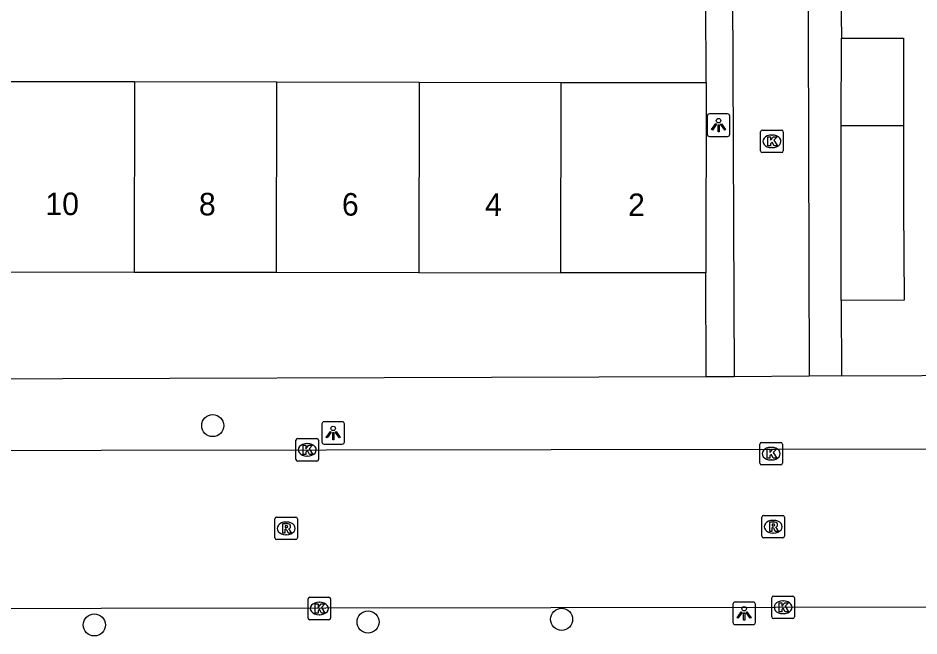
# Model space of a CAD drawing. Extents: x 160732 to 162105, y 387428 to 388479.
# Drawn here: x 161786.73 to 161826.72, y 388217.97 to 388245.39 of the extents above; entities that cross this region are included whole.
import ezdxf

# ---------------------------------------------------------------- set-up
doc = ezdxf.new("R2010")
doc.units = 0
for name, color, linetype in [('IMGEO_Boom', 7, 'Continuous'), ('IMGEO_Kolk', 7, 'Continuous'), ('IMGEO_Lichtpunt', 7, 'Continuous'), ('IMGEO_Pand', 7, 'Continuous'), ('IMGEO_Pand_nummerreeks', 7, 'Continuous'), ('IMGEO_Rijbaan_lokaal_open', 7, 'Continuous'), ('IMGEO_Rioolput', 7, 'Continuous'), ('IMGEO_Voetpad_open', 7, 'Continuous')]:
    doc.layers.add(name, color=color, linetype=linetype)

msp = doc.modelspace()

# ---------------------------------------------------------------- linework, layer by layer
at = {"layer": 'IMGEO_Boom'}
for centre in [(161795.37, 388227.307), (161790.115, 388218.461), (161802.265, 388218.592), (161810.859, 388218.711)]:
    msp.add_circle(centre, 0.489, dxfattribs=at)
at = {"layer": 'IMGEO_Kolk'}
for p, q in [((161819.694, 388239.495), (161819.694, 388240.347)), ((161819.769, 388240.421), (161820.621, 388240.421)), ((161820.182, 388240.201), (161820.207, 388240.201)), ((161820.695, 388240.347), (161820.695, 388239.495)), ((161820.621, 388239.421), (161819.769, 388239.421)), ((161820.205, 388239.641), (161820.18, 388239.641)), ((161799.066, 388225.806), (161799.066, 388226.658)), ((161799.141, 388226.732), (161799.993, 388226.732)), ((161799.554, 388226.512), (161799.579, 388226.512)), ((161800.067, 388226.658), (161800.067, 388225.806)), ((161819.736, 388226.562), (161820.588, 388226.562)), ((161819.661, 388225.636), (161819.661, 388226.488)), ((161820.149, 388226.342), (161820.174, 388226.342)), ((161820.662, 388226.488), (161820.662, 388225.636)), ((161799.993, 388225.732), (161799.141, 388225.732)), ((161799.577, 388225.952), (161799.552, 388225.952)), ((161820.172, 388225.782), (161820.147, 388225.782)), ((161820.588, 388225.562), (161819.736, 388225.562)), ((161820.264, 388219.745), (161821.116, 388219.745)), ((161799.603, 388218.765), (161799.603, 388219.617)), ((161799.678, 388219.691), (161800.53, 388219.691)), ((161800.091, 388219.471), (161800.116, 388219.471)), ((161800.604, 388219.617), (161800.604, 388218.765)), ((161820.189, 388218.819), (161820.189, 388219.671)), ((161820.677, 388219.525), (161820.702, 388219.525)), ((161821.19, 388219.671), (161821.19, 388218.819)), ((161800.114, 388218.911), (161800.089, 388218.911)), ((161820.7, 388218.965), (161820.675, 388218.965)), ((161800.53, 388218.691), (161799.678, 388218.691)), ((161821.116, 388218.745), (161820.264, 388218.745))]:
    msp.add_line(p, q, dxfattribs=at)
for points in [[(161819.694, 388239.495), (161819.694, 388240.347)], [(161819.769, 388240.421), (161820.621, 388240.421)], [(161820.015, 388240.121), (161820.138, 388240.121), (161820.138, 388239.97), (161820.268, 388240.121), (161820.432, 388240.121), (161820.286, 388239.97), (161820.439, 388239.721), (161820.287, 388239.721), (161820.202, 388239.885), (161820.138, 388239.818), (161820.138, 388239.721), (161820.015, 388239.721), (161820.015, 388240.121)], [(161820.695, 388240.347), (161820.695, 388239.495)], [(161820.621, 388239.421), (161819.769, 388239.421)], [(161799.066, 388225.806), (161799.066, 388226.658)], [(161799.141, 388226.732), (161799.993, 388226.732)], [(161800.067, 388226.658), (161800.067, 388225.806)], [(161819.736, 388226.562), (161820.588, 388226.562)], [(161799.387, 388226.432), (161799.51, 388226.432), (161799.51, 388226.281), (161799.64, 388226.432), (161799.804, 388226.432), (161799.658, 388226.281), (161799.811, 388226.032), (161799.659, 388226.032), (161799.574, 388226.196), (161799.51, 388226.129), (161799.51, 388226.032), (161799.387, 388226.032), (161799.387, 388226.432)], [(161819.661, 388225.636), (161819.661, 388226.488)], [(161819.982, 388226.262), (161820.105, 388226.262), (161820.105, 388226.111), (161820.235, 388226.262), (161820.399, 388226.262), (161820.253, 388226.111), (161820.406, 388225.862), (161820.254, 388225.862), (161820.169, 388226.026), (161820.105, 388225.959), (161820.105, 388225.862), (161819.982, 388225.862), (161819.982, 388226.262)], [(161820.662, 388226.488), (161820.662, 388225.636)], [(161799.993, 388225.732), (161799.141, 388225.732)], [(161820.588, 388225.562), (161819.736, 388225.562)], [(161820.264, 388219.745), (161821.116, 388219.745)], [(161799.603, 388218.765), (161799.603, 388219.617)], [(161799.678, 388219.691), (161800.53, 388219.691)], [(161799.924, 388219.391), (161800.047, 388219.391), (161800.047, 388219.24), (161800.177, 388219.391), (161800.341, 388219.391), (161800.195, 388219.24), (161800.348, 388218.991), (161800.196, 388218.991), (161800.111, 388219.155), (161800.047, 388219.088), (161800.047, 388218.991), (161799.924, 388218.991), (161799.924, 388219.391)], [(161800.604, 388219.617), (161800.604, 388218.765)], [(161820.189, 388218.819), (161820.189, 388219.671)], [(161820.51, 388219.445), (161820.633, 388219.445), (161820.633, 388219.294), (161820.763, 388219.445), (161820.927, 388219.445), (161820.781, 388219.294), (161820.934, 388219.045), (161820.782, 388219.045), (161820.697, 388219.209), (161820.633, 388219.142), (161820.633, 388219.045), (161820.51, 388219.045), (161820.51, 388219.445)], [(161821.19, 388219.671), (161821.19, 388218.819)], [(161800.53, 388218.691), (161799.678, 388218.691)], [(161821.116, 388218.745), (161820.264, 388218.745)]]:
    msp.add_lwpolyline(points, dxfattribs=at)
for centre, start, end in [((161819.771, 388240.345), 91.552, 178.448), ((161819.771, 388240.345), 91.552, 178.448), ((161820.619, 388240.345), 1.552, 88.448), ((161820.619, 388240.345), 1.552, 88.448), ((161819.771, 388239.497), 181.552, 268.448), ((161819.771, 388239.497), 181.552, 268.448), ((161820.619, 388239.497), 271.552, 358.448), ((161820.619, 388239.497), 271.552, 358.448), ((161799.143, 388226.656), 91.552, 178.448), ((161799.143, 388226.656), 91.552, 178.448), ((161799.991, 388226.656), 1.552, 88.448), ((161799.991, 388226.656), 1.552, 88.448), ((161819.738, 388226.486), 91.552, 178.448), ((161819.738, 388226.486), 91.552, 178.448), ((161820.586, 388226.486), 1.552, 88.448), ((161820.586, 388226.486), 1.552, 88.448), ((161799.143, 388225.808), 181.552, 268.448), ((161799.143, 388225.808), 181.552, 268.448), ((161799.991, 388225.808), 271.552, 358.448), ((161799.991, 388225.808), 271.552, 358.448), ((161819.738, 388225.638), 181.552, 268.448), ((161819.738, 388225.638), 181.552, 268.448), ((161820.586, 388225.638), 271.552, 358.448), ((161820.586, 388225.638), 271.552, 358.448), ((161820.266, 388219.669), 91.552, 178.448), ((161820.266, 388219.669), 91.552, 178.448), ((161821.114, 388219.669), 1.552, 88.448), ((161821.114, 388219.669), 1.552, 88.448), ((161799.68, 388219.615), 91.552, 178.448), ((161799.68, 388219.615), 91.552, 178.448), ((161800.528, 388219.615), 1.552, 88.448), ((161800.528, 388219.615), 1.552, 88.448), ((161799.68, 388218.767), 181.552, 268.448), ((161799.68, 388218.767), 181.552, 268.448), ((161800.528, 388218.767), 271.552, 358.448), ((161800.528, 388218.767), 271.552, 358.448), ((161820.266, 388218.821), 181.552, 268.448), ((161820.266, 388218.821), 181.552, 268.448), ((161821.114, 388218.821), 271.552, 358.448), ((161821.114, 388218.821), 271.552, 358.448)]:
    msp.add_arc(centre, 0.0765, start, end, dxfattribs=at)
for centre, major_axis, ratio, start_param, end_param in [((161820.181, 388239.921), (-0.387, 0.002), 0.722429, 4.712389, 7.853982), ((161820.206, 388239.921), (-0.39, 0.002), 0.717154, 1.570796, 4.712389), ((161799.553, 388226.232), (-0.387, 0.002), 0.722429, 4.712389, 7.853982), ((161799.578, 388226.232), (-0.39, 0.002), 0.717154, 1.570796, 4.712389), ((161820.148, 388226.062), (-0.387, 0.002), 0.722429, 4.712389, 7.853982), ((161820.173, 388226.062), (-0.39, 0.002), 0.717154, 1.570796, 4.712389), ((161800.09, 388219.191), (-0.387, 0.002), 0.722429, 4.712389, 7.853982), ((161800.115, 388219.191), (-0.39, 0.002), 0.717154, 1.570796, 4.712389), ((161820.676, 388219.245), (-0.387, 0.002), 0.722429, 4.712389, 7.853982), ((161820.701, 388219.245), (-0.39, 0.002), 0.717154, 1.570796, 4.712389)]:
    msp.add_ellipse(centre, major_axis=major_axis, ratio=ratio, start_param=start_param, end_param=end_param, dxfattribs=at)
at = {"layer": 'IMGEO_Lichtpunt'}
for p, q in [((161817.327, 388241.042), (161817.327, 388240.235)), ((161817.327, 388241.042), (161817.327, 388240.235)), ((161818.229, 388241.137), (161817.421, 388241.137)), ((161818.229, 388241.137), (161817.421, 388241.137)), ((161818.323, 388240.235), (161818.323, 388241.042)), ((161818.323, 388240.235), (161818.323, 388241.042)), ((161817.421, 388240.141), (161818.229, 388240.141)), ((161817.421, 388240.141), (161818.229, 388240.141)), ((161800.219, 388227.385), (161800.219, 388226.578)), ((161800.219, 388227.385), (161800.219, 388226.578)), ((161801.121, 388227.48), (161800.313, 388227.48)), ((161801.121, 388227.48), (161800.313, 388227.48)), ((161801.215, 388226.578), (161801.215, 388227.385)), ((161801.215, 388226.578), (161801.215, 388227.385)), ((161800.313, 388226.484), (161801.121, 388226.484)), ((161800.313, 388226.484), (161801.121, 388226.484)), ((161818.462, 388219.382), (161818.462, 388218.575)), ((161818.462, 388219.382), (161818.462, 388218.575)), ((161819.364, 388219.477), (161818.556, 388219.477)), ((161819.364, 388219.477), (161818.556, 388219.477)), ((161819.458, 388218.575), (161819.458, 388219.382)), ((161819.458, 388218.575), (161819.458, 388219.382)), ((161818.556, 388218.481), (161819.364, 388218.481)), ((161818.556, 388218.481), (161819.364, 388218.481))]:
    msp.add_line(p, q, dxfattribs=at)
for points in [[(161817.701, 388240.706), (161817.74, 388240.678), (161817.552, 388240.416), (161817.514, 388240.443), (161817.701, 388240.706)], [(161817.803, 388240.658), (161817.85, 388240.658), (161817.85, 388240.336), (161817.803, 388240.336), (161817.803, 388240.658)], [(161817.913, 388240.678), (161817.951, 388240.705), (161818.138, 388240.443), (161818.099, 388240.415), (161817.913, 388240.678)], [(161800.593, 388227.049), (161800.632, 388227.021), (161800.444, 388226.759), (161800.406, 388226.786), (161800.593, 388227.049)], [(161800.695, 388227.001), (161800.742, 388227.001), (161800.742, 388226.679), (161800.695, 388226.679), (161800.695, 388227.001)], [(161800.805, 388227.021), (161800.843, 388227.048), (161801.03, 388226.786), (161800.991, 388226.758), (161800.805, 388227.021)], [(161818.836, 388219.046), (161818.875, 388219.018), (161818.687, 388218.756), (161818.649, 388218.783), (161818.836, 388219.046)], [(161818.938, 388218.998), (161818.985, 388218.998), (161818.985, 388218.676), (161818.938, 388218.676), (161818.938, 388218.998)], [(161819.048, 388219.018), (161819.086, 388219.045), (161819.273, 388218.783), (161819.234, 388218.755), (161819.048, 388219.018)]]:
    msp.add_lwpolyline(points, dxfattribs=at)
for centre in [(161817.826, 388240.84), (161800.718, 388227.183), (161818.961, 388219.18)]:
    msp.add_circle(centre, 0.0994, dxfattribs=at)
for centre, start, end in [((161817.421, 388241.042), 90, 180), ((161817.421, 388241.042), 90, 180), ((161818.229, 388241.042), 0, 90), ((161818.229, 388241.042), 0, 90), ((161817.421, 388240.235), 180, 270), ((161817.421, 388240.235), 180, 270), ((161818.229, 388240.235), 270, 0), ((161818.229, 388240.235), 270, 360), ((161800.313, 388227.385), 90, 180), ((161800.313, 388227.385), 90, 180), ((161801.121, 388227.385), 0, 90), ((161801.121, 388227.385), 0, 90), ((161800.313, 388226.578), 180, 270), ((161800.313, 388226.578), 180, 270), ((161801.121, 388226.578), 270, 0), ((161801.121, 388226.578), 270, 360), ((161818.556, 388219.382), 90, 180), ((161818.556, 388219.382), 90, 180), ((161819.364, 388219.382), 0, 90), ((161819.364, 388219.382), 0, 90), ((161818.556, 388218.575), 180, 270), ((161818.556, 388218.575), 180, 270), ((161819.364, 388218.575), 270, 0), ((161819.364, 388218.575), 270, 360)]:
    msp.add_arc(centre, 0.0946, start, end, dxfattribs=at)
at = {"layer": 'IMGEO_Pand'}
for points in [[(161823.274, 388240.611), (161823.276, 388244.507)], [(161823.276, 388244.507), (161826.037, 388244.506), (161826.035, 388240.614)], [(161785.59, 388242.58), (161791.903, 388242.57)], [(161791.903, 388242.57), (161791.889, 388234.122)], [(161791.903, 388242.57), (161798.215, 388242.559)], [(161798.202, 388234.111), (161798.215, 388242.559)], [(161798.215, 388242.559), (161804.528, 388242.549)], [(161804.528, 388242.549), (161804.515, 388234.101)], [(161804.528, 388242.549), (161810.841, 388242.539)], [(161810.828, 388234.091), (161810.841, 388242.539)], [(161810.841, 388242.539), (161812.274, 388242.537), (161817.273, 388242.529)], [(161817.273, 388242.529), (161817.259, 388234.081)], [(161823.274, 388232.864), (161823.272, 388236.989), (161823.274, 388240.611)], [(161826.035, 388240.614), (161823.274, 388240.611)], [(161826.035, 388240.614), (161826.034, 388236.987), (161826.058, 388232.88), (161823.274, 388232.864)], [(161785.576, 388234.132), (161791.889, 388234.122)], [(161791.889, 388234.122), (161798.202, 388234.111)], [(161798.202, 388234.111), (161804.515, 388234.101)], [(161804.515, 388234.101), (161810.828, 388234.091)], [(161817.259, 388234.081), (161810.828, 388234.091)]]:
    msp.add_lwpolyline(points, dxfattribs=at)
at = {"layer": 'IMGEO_Rijbaan_lokaal_open'}
for points in [[(161821.76, 388270.761), (161821.792, 388250), (161821.849, 388229.502)], [(161818.391, 388262.042), (161818.407, 388257.374), (161818.433, 388250), (161818.519, 388229.475)], [(161821.849, 388229.502), (161818.519, 388229.475)], [(161770.433, 388226.187), (161840.358, 388226.296)], [(161770.462, 388219.17), (161840.298, 388219.275), (161841.348, 388219.272)]]:
    msp.add_lwpolyline(points, dxfattribs=at)
at = {"layer": 'IMGEO_Rioolput'}
for p, q in [((161819.826, 388223.32), (161820.678, 388223.32)), ((161798.131, 388222.32), (161798.131, 388223.172)), ((161798.206, 388223.246), (161799.058, 388223.246)), ((161798.619, 388223.026), (161798.644, 388223.026)), ((161799.132, 388223.172), (161799.132, 388222.32)), ((161819.751, 388222.394), (161819.751, 388223.246)), ((161820.239, 388223.1), (161820.264, 388223.1)), ((161820.752, 388223.246), (161820.752, 388222.394)), ((161820.262, 388222.54), (161820.237, 388222.54)), ((161799.058, 388222.246), (161798.206, 388222.246)), ((161798.642, 388222.466), (161798.617, 388222.466)), ((161820.678, 388222.32), (161819.826, 388222.32))]:
    msp.add_line(p, q, dxfattribs=at)
for points in [[(161819.826, 388223.32), (161820.678, 388223.32)], [(161798.131, 388222.32), (161798.131, 388223.172)], [(161798.206, 388223.246), (161799.058, 388223.246)], [(161798.72, 388222.944), (161798.468, 388222.946), (161798.468, 388222.546)], [(161799.132, 388223.172), (161799.132, 388222.32)], [(161819.751, 388222.394), (161819.751, 388223.246)], [(161820.34, 388223.018), (161820.088, 388223.02), (161820.088, 388222.62)], [(161820.266, 388222.939), (161820.212, 388222.939), (161820.212, 388222.858)], [(161820.752, 388223.246), (161820.752, 388222.394)], [(161798.468, 388222.546), (161798.592, 388222.546), (161798.592, 388222.708), (161798.603, 388222.708)], [(161798.646, 388222.865), (161798.592, 388222.865), (161798.592, 388222.784)], [(161798.592, 388222.784), (161798.644, 388222.784)], [(161798.65, 388222.679), (161798.721, 388222.546), (161798.861, 388222.546), (161798.796, 388222.672)], [(161820.088, 388222.62), (161820.212, 388222.62), (161820.212, 388222.782), (161820.223, 388222.782)], [(161820.212, 388222.858), (161820.264, 388222.858)], [(161820.27, 388222.753), (161820.341, 388222.62), (161820.481, 388222.62), (161820.416, 388222.746)], [(161799.058, 388222.246), (161798.206, 388222.246)], [(161820.678, 388222.32), (161819.826, 388222.32)]]:
    msp.add_lwpolyline(points, dxfattribs=at)
for centre, radius, start, end in [((161819.828, 388223.244), 0.0765, 91.552, 178.448), ((161819.828, 388223.244), 0.0765, 91.552, 178.448), ((161820.676, 388223.244), 0.0765, 1.552, 88.448), ((161820.676, 388223.244), 0.0765, 1.552, 88.448), ((161798.208, 388223.17), 0.0765, 91.552, 178.448), ((161798.208, 388223.17), 0.0765, 91.552, 178.448), ((161798.719, 388222.834), 0.109, 350.3612, 89.416), ((161799.056, 388223.17), 0.0765, 1.552, 88.448), ((161799.056, 388223.17), 0.0765, 1.552, 88.448), ((161820.272, 388222.843), 0.0964, 77.0061, 93.1865), ((161820.286, 388222.9), 0.0378, 276.6634, 79.6772), ((161820.339, 388222.908), 0.109, 350.3612, 89.416), ((161798.602, 388222.655), 0.0533, 26.0293, 88.6989), ((161798.628, 388222.973), 0.19, 274.7715, 282.9687), ((161798.652, 388222.769), 0.0964, 77.0061, 93.1865), ((161798.666, 388222.826), 0.0378, 276.6634, 79.6772), ((161798.717, 388222.834), 0.112, 277.5842, 350.9817), ((161798.701, 388222.619), 0.108, 29.5134, 73.7905), ((161820.222, 388222.729), 0.0533, 26.0293, 88.6989), ((161820.248, 388223.047), 0.19, 274.7715, 282.9687), ((161820.337, 388222.908), 0.112, 277.5842, 350.9817), ((161820.321, 388222.693), 0.108, 29.5134, 73.7905), ((161798.208, 388222.322), 0.0765, 181.552, 268.448), ((161798.208, 388222.322), 0.0765, 181.552, 268.448), ((161799.056, 388222.322), 0.0765, 271.552, 358.448), ((161799.056, 388222.322), 0.0765, 271.552, 358.448), ((161819.828, 388222.396), 0.0765, 181.552, 268.448), ((161819.828, 388222.396), 0.0765, 181.552, 268.448), ((161820.676, 388222.396), 0.0765, 271.552, 358.448), ((161820.676, 388222.396), 0.0765, 271.552, 358.448)]:
    msp.add_arc(centre, radius, start, end, dxfattribs=at)
for centre, major_axis, ratio, start_param, end_param in [((161798.618, 388222.746), (-0.387, 0.002), 0.722429, 4.712389, 7.853982), ((161798.643, 388222.746), (-0.39, 0.002), 0.717154, 1.570796, 4.712389), ((161820.238, 388222.82), (-0.387, 0.002), 0.722429, 4.712389, 7.853982), ((161820.263, 388222.82), (-0.39, 0.002), 0.717154, 1.570796, 4.712389)]:
    msp.add_ellipse(centre, major_axis=major_axis, ratio=ratio, start_param=start_param, end_param=end_param, dxfattribs=at)
at = {"layer": 'IMGEO_Voetpad_open'}
for points in [[(161817.273, 388242.529), (161817.247, 388250), (161817.226, 388255.913), (161814.384, 388255.903)], [(161823.211, 388249.608), (161823.276, 388244.507)], [(161817.281, 388229.464), (161817.259, 388234.081)], [(161823.274, 388232.864), (161823.276, 388229.509)], [(161817.281, 388229.464), (161779.157, 388229.359)], [(161818.519, 388229.475), (161817.281, 388229.464)], [(161823.276, 388229.509), (161821.849, 388229.502)], [(161823.276, 388229.509), (161841.132, 388229.591)]]:
    msp.add_lwpolyline(points, dxfattribs=at)

# ---------------------------------------------------------------- texts
at = {"layer": 'IMGEO_Pand_nummerreeks'}
for s, p in [('10', (161787.944, 388236.649)), ('8', (161794.758, 388236.637)), ('6', (161801.106, 388236.626)), ('4', (161807.459, 388236.616)), ('2', (161813.809, 388236.606))]:
    msp.add_text(s, height=1, rotation=359.9083, dxfattribs=at).set_placement(p)

doc.saveas('drawing.dxf')
